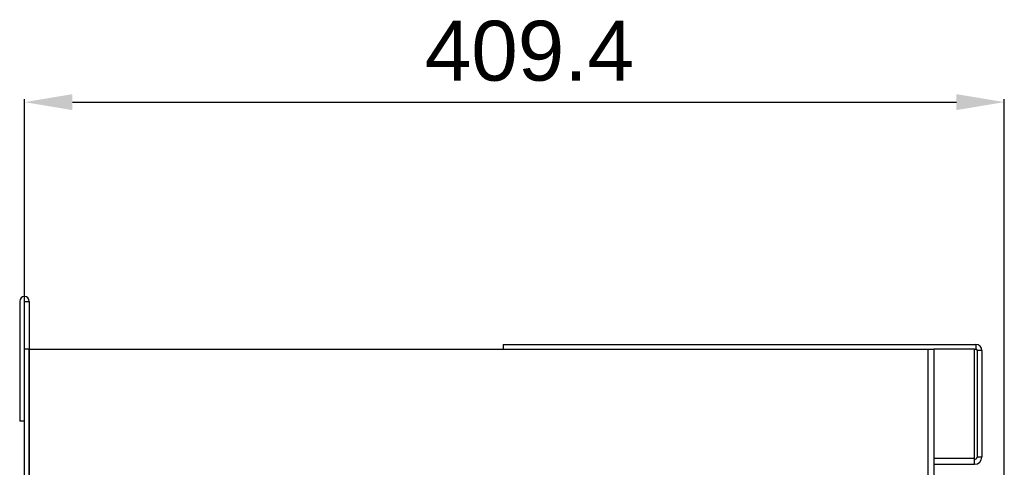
# Model space of a CAD drawing. Header units: millimetres. Extents: x 1117 to 38156, y -1945 to 7303.
# Tile 716 of 831: x 26495 to 26906, y 5858 to 6045. Entities that reach past the tile are written whole.
import ezdxf

# ---------------------------------------------------------------- set-up
doc = ezdxf.new("R2010")
doc.units = ezdxf.units.MM
doc.styles.get("Standard").update_dxf_attribs({"font": 'arial.ttf'})
doc.dimstyles.new('ISO-25', dxfattribs={"dimtxt": 2.5, "dimasz": 2.5, "dimexe": 1.25, "dimexo": 0.625, "dimtad": 1, "dimtxsty": 'Standard', "dimcen": 2.5, "dimadec": 0, "dimazin": 0, "dimtfac": 1, "dimtmove": 0, "dimatfit": 3, "dimfxl": 0, "dimarcsym": 0})

# ---------------------------------------------------------------- blocks, each defined once
blk = doc.blocks.new('*D235')
at = {"color": 0, "linetype": 'Continuous', "lineweight": -2}
for p, q in [((26497.01, 5908.05), (26497.01, 6011.83)), ((26517.01, 6010.58), (26886.41, 6010.58)), ((26906.41, 5670.91), (26906.41, 6011.83))]:
    blk.add_line(p, q, dxfattribs=at)
at = {"color": 0, "linetype": 'Continuous'}
for points in [[(26517.01, 6013.91), (26517.01, 6007.25), (26497.01, 6010.58)], [(26886.41, 6013.91), (26886.41, 6007.25), (26906.41, 6010.58)]]:
    blk.add_solid(points, dxfattribs=at)
at = {"layer": 'Defpoints', "color": 0, "linetype": 'Continuous'}
for p in [(26906.41, 6010.58), (26497.01, 5907.42), (26906.41, 5670.28)]:
    blk.add_point(p, dxfattribs=at)
at = {"color": 0, "linetype": 'Continuous', "insert": (26707.98, 6044.54), "char_height": 25, "width": 77.1094, "attachment_point": 2, "line_spacing_factor": 0.9}
blk.add_mtext('409.4', dxfattribs=at)

msp = doc.modelspace()

# ---------------------------------------------------------------- linework, layer by layer
at = {"color": 7, "linetype": 'Continuous'}
for p, q in [((26495.011, 5927.422), (26495.011, 5877.422)), ((26497.011, 4909.422), (26497.011, 5927.422)), ((26497.011, 5927.422), (26499.011, 5927.422)), ((26499.011, 5927.422), (26499.011, 4911.422)), ((26697.011, 5909.422), (26697.011, 5907.422)), ((26697.011, 5909.422), (26894.511, 5909.422)), ((26894.511, 5909.422), (26894.511, 5907.422)), ((26499.011, 5907.422), (26497.011, 5907.422)), ((26499.011, 4913.422), (26499.011, 5907.422)), ((26499.011, 5907.422), (26875.011, 5907.422)), ((26697.011, 5907.422), (26877.011, 5907.422)), ((26874.511, 5907.422), (26874.511, 4911.422)), ((26877.011, 5907.422), (26877.011, 5859.422)), ((26894.011, 5907.422), (26877.011, 5907.422)), ((26894.011, 5860.965), (26894.011, 5907.422)), ((26894.011, 5907.422), (26894.511, 5907.422)), ((26895.011, 5906.922), (26895.011, 5862.422)), ((26897.011, 5906.922), (26895.011, 5906.922)), ((26897.011, 5906.922), (26897.011, 5862.422)), ((26497.011, 5877.422), (26495.011, 5877.422)), ((26877.011, 5861.922), (26894.011, 5861.922)), ((26877.011, 5859.422), (26877.011, 4937.422)), ((26877.011, 5859.422), (26894.011, 5859.422)), ((26894.011, 5859.422), (26894.011, 5860.965)), ((26897.011, 5862.422), (26895.011, 5862.422))]:
    msp.add_line(p, q, dxfattribs=at)
for centre, radius, start, end in [((26497.011, 5927.422), 2, 0, 180), ((26894.511, 5906.922), 2.5, 0, 90), ((26894.511, 5906.922), 0.5, 0, 90), ((26894.011, 5862.422), 3, 270, 0), ((26894.011, 5862.422), 1, 270, 0)]:
    msp.add_arc(centre, radius, start, end, dxfattribs=at)

# ---------------------------------------------------------------- dimensions: what is measured, and where the dimension line sits
at = {"linetype": 'Continuous'}
dim = msp.add_linear_dim(base=(26906.411, 6010.579), p1=(26497.011, 5907.422), p2=(26906.411, 5670.281), dimstyle='ISO-25', override={"dimtxt": 25, "dimasz": 20, "dimdsep": 46}, dxfattribs=at)
dim.commit()
dim.dimension.update_dxf_attribs({"geometry": '*D235', "text_midpoint": (26707.979, 6010.579), "dimtype": 160})

doc.saveas('drawing.dxf')
